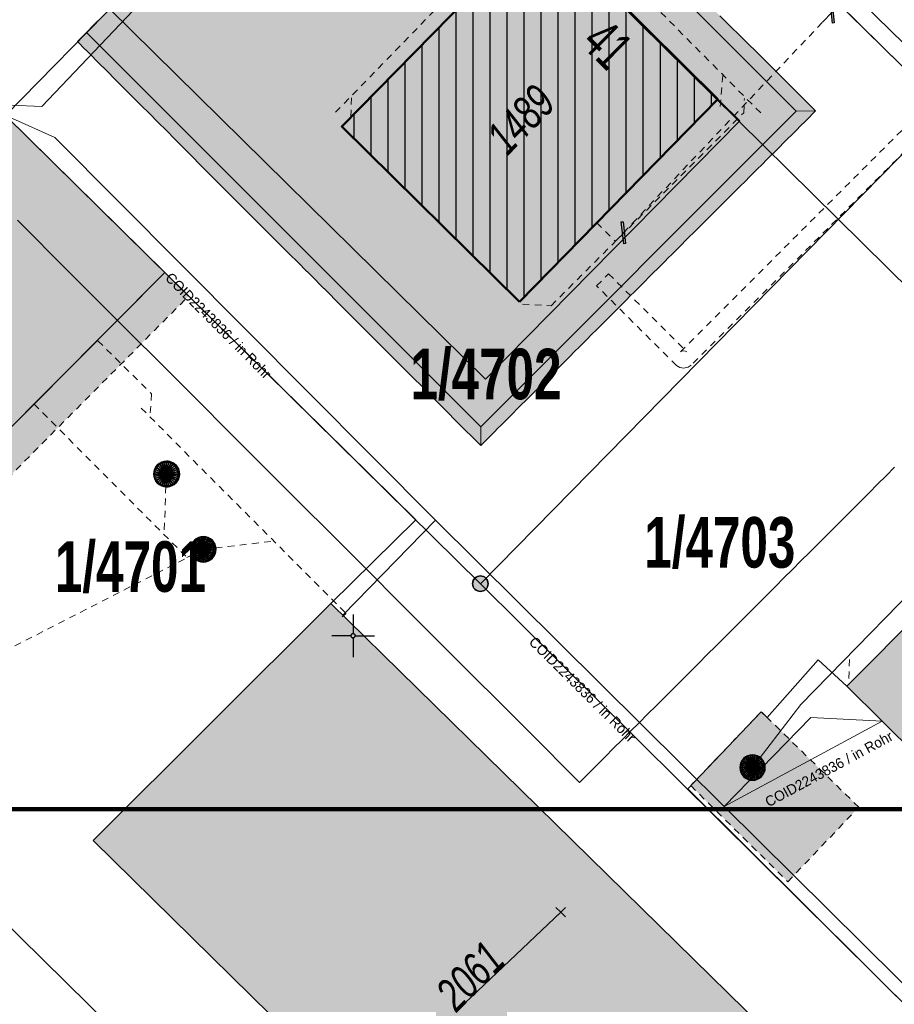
# Model space of a CAD drawing. Header units: metres. Extents: x 2695560 to 2696939, y 1260491 to 1262050.
# Tile 351 of 656: x 2695841 to 2695867, y 1260989 to 1261018. Entities that reach past the tile are written whole.
import ezdxf

# ---------------------------------------------------------------- set-up
doc = ezdxf.new("R2010")
doc.units = ezdxf.units.M
for name, pattern in [('AUSGEZOGEN', [0]), ('STRICHPUNKT2_S5', [0.96, 0.7, -0.26]), ('VERDECKT2_S2', [0.36, 0.2, -0.16])]:
    doc.linetypes.add(name, pattern=pattern)
for name, color, linetype, lineweight in [('XR$1$Abbruch Allgemein', 2, 'STRICHPUNKT2_S5', 50), ('XR$1$Abbruch Konstruktion', 2, 'STRICHPUNKT2_S5', 50), ('XR$2$ABW-Linie-R-genau', 4, 'AUSGEZOGEN', 18), ('XR$2$ABW-Linie-R-ungenau', 4, 'VERDECKT2_S2', 18), ('XR$2$ABW-Punkt', 6, 'AUSGEZOGEN', 18), ('XR$2$ELE-Flaeche-oberirdisch', 1, 'AUSGEZOGEN', 18), ('XR$2$ELE-LinieFlaeche-ungenau', 1, 'VERDECKT2_S2', 18), ('XR$2$KOM-Linie-U-genau', 91, 'AUSGEZOGEN', 18), ('XR$2$KOM-Punkt-U', 91, 'AUSGEZOGEN', 18), ('XR$2$WAS-Linie-genau', 5, 'AUSGEZOGEN', 18), ('XR$2$WAS-Linie-ungenau', 5, 'VERDECKT2_S2', 18), ('XR$2$WEI-Text', 59, 'AUSGEZOGEN', 18), ('XR$4$Fuellflaeche', 7, 'AUSGEZOGEN', 25), ('XR$5$STANDARD_1', 7, 'AUSGEZOGEN', 13)]:
    doc.layers.add(name, color=color, linetype=linetype, lineweight=lineweight)
for name, color, linetype in [('XR$1$AV_Flächen (EO)', 7, 'AUSGEZOGEN'), ('XR$1$AV_Gebäudeflächen (BB)', 7, 'AUSGEZOGEN'), ('XR$1$AV_Gebäudeflächen (EO)', 7, 'AUSGEZOGEN'), ('XR$1$AV_Grenzpunkte', 7, 'AUSGEZOGEN'), ('XR$1$AV_Grundstück-Nr.', 7, 'AUSGEZOGEN'), ('XR$1$AV_Haus-Nr.', 7, 'AUSGEZOGEN'), ('XR$1$AV_Koordinatennetzpunkte', 7, 'AUSGEZOGEN'), ('XR$1$AV_Linien (BB)', 7, 'AUSGEZOGEN'), ('XR$1$AV_Versicherung-Nr.', 7, 'AUSGEZOGEN'), ('XR$1$AW_LK_Schachtdeckel', 24, 'AUSGEZOGEN'), ('XR$1$Liegenschaftsgrenzen', 7, 'AUSGEZOGEN'), ('XR$1$PFAV', 255, 'AUSGEZOGEN'), ('XR$1$PFAW', 255, 'AUSGEZOGEN'), ('XR$1$RP_Abstandslinie', 7, 'AUSGEZOGEN'), ('XR$1$WA_LK_Rohrleitungsteil', 171, 'AUSGEZOGEN'), ('XR$3$_40012', 7, 'Continuous'), ('XR$5$_40012', 7, 'Continuous')]:
    doc.layers.add(name, color=color, linetype=linetype)
doc.styles.add('ARIAL', font='arial.ttf')
doc.styles.add('TXT', font='txt')

# ---------------------------------------------------------------- blocks, each defined once
blk = doc.blocks.new('BAV15')
at = {"layer": 'XR$1$PFAV', "transparency": 33554687}
blk.add_hatch(color=7, dxfattribs=at).paths.add_polyline_path([(0.5, 0), (0.49, 0.101), (0.459, 0.197), (0.41, 0.286), (0.344, 0.362), (0.264, 0.424), (0.174, 0.469), (0.076, 0.494), (-0.025, 0.499), (-0.125, 0.484), (-0.22, 0.449), (-0.306, 0.395), (-0.379, 0.326), (-0.437, 0.243), (-0.477, 0.15), (-0.497, 0.051), (-0.497, -0.051), (-0.477, -0.15), (-0.437, -0.243), (-0.379, -0.326), (-0.306, -0.395), (-0.22, -0.449), (-0.125, -0.484), (-0.025, -0.499), (0.076, -0.494), (0.174, -0.469), (0.264, -0.424), (0.344, -0.362), (0.41, -0.286), (0.459, -0.197), (0.49, -0.101)])
at = {"color": 7, "transparency": 33554687}
for start, end in [(90, 270), (270, 90)]:
    blk.add_arc((0, 0), 0.5, start, end, dxfattribs=at)
at = {"layer": 'XR$1$PFAV', "transparency": 33554687}
blk.add_circle((0, 0), 0.5, dxfattribs=at)
blk = doc.blocks.new('BAV2041')
at = {"color": 7, "transparency": 33554687}
for p, q in [((0, 0.5), (0, 0.05)), ((-0.05, 0), (-0.5, 0)), ((0.05, 0), (0.5, 0)), ((0, -0.05), (0, -0.5))]:
    blk.add_line(p, q, dxfattribs=at)
blk.add_circle((0, 0), 0.05, dxfattribs=at)
for start, end in [(90, 270), (270, 90)]:
    blk.add_arc((0, 0), 0.05, start, end, dxfattribs=at)
blk = doc.blocks.new('BAW2088')
at = {"layer": 'XR$1$PFAW', "transparency": 33554687}
blk.add_hatch(color=253, dxfattribs=at).paths.add_polyline_path([(0.51, 0), (0.5, 0.101), (0.47, 0.197), (0.421, 0.286), (0.355, 0.362), (0.275, 0.424), (0.184, 0.469), (0.086, 0.494), (-0.015, 0.499), (-0.115, 0.484), (-0.21, 0.449), (-0.296, 0.395), (-0.369, 0.326), (-0.427, 0.243), (-0.467, 0.15), (-0.487, 0.051), (-0.487, -0.051), (-0.467, -0.15), (-0.427, -0.243), (-0.369, -0.326), (-0.296, -0.395), (-0.21, -0.449), (-0.115, -0.484), (-0.015, -0.499), (0.086, -0.494), (0.184, -0.469), (0.275, -0.424), (0.355, -0.362), (0.421, -0.286), (0.47, -0.197), (0.5, -0.101)])
at = {"transparency": 33554687}
for start, end in [(91.1948, 268.8052), (268.8052, 91.1948)]:
    blk.add_arc((0.01, 0), 0.5, start, end, dxfattribs=at)
at = {"layer": 'XR$1$PFAW', "transparency": 33554687}
blk.add_circle((0.01, 0), 0.5, dxfattribs=at)
blk = doc.blocks.new('BAW2090')
at = {"layer": 'XR$1$PFAW', "lineweight": 25, "transparency": 33554687}
blk.add_hatch(color=7, dxfattribs=at).paths.add_polyline_path([(0.5, 0), (0.49, 0.101), (0.459, 0.197), (0.41, 0.286), (0.344, 0.362), (0.264, 0.424), (0.174, 0.469), (0.076, 0.494), (-0.025, 0.499), (-0.125, 0.484), (-0.22, 0.449), (-0.306, 0.395), (-0.379, 0.326), (-0.437, 0.243), (-0.477, 0.15), (-0.497, 0.051), (-0.497, -0.051), (-0.477, -0.15), (-0.437, -0.243), (-0.379, -0.326), (-0.306, -0.395), (-0.22, -0.449), (-0.125, -0.484), (-0.025, -0.499), (0.076, -0.494), (0.174, -0.469), (0.264, -0.424), (0.344, -0.362), (0.41, -0.286), (0.459, -0.197), (0.49, -0.101)])
at = {"lineweight": 25, "transparency": 33554687}
for p, q in [((-0.177, 0.468), (-0.177, -0.468)), ((0.179, 0.467), (0.177, -0.468))]:
    blk.add_line(p, q, dxfattribs=at)
for start, end in [(90, 180), (0, 90), (180, 270), (270, 0)]:
    blk.add_arc((0, 0), 0.5, start, end, dxfattribs=at)
blk = doc.blocks.new('BWA2013')
at = {"true_color": 0x000000, "transparency": 33554687}
blk.add_hatch(color=18, dxfattribs=at).paths.add_polyline_path([(-0.291, -0.409), (0.352, 0.357), (0.291, 0.409), (-0.352, -0.357)])
at = {"transparency": 33554687}
blk.add_lwpolyline([(-0.291, -0.409), (-0.352, -0.357), (0.291, 0.409), (0.352, 0.357), (-0.291, -0.409)], close=True, dxfattribs=at)
blk = doc.blocks.new('KOM-UNBEKANNT-U')
at = {"layer": 'XR$2$KOM-Punkt-U', "linetype": 'AUSGEZOGEN', "lineweight": 20, "transparency": 33554687}
for p, q in [((0, 0, 2500), (-141, 141, 2500)), ((-141, -141, 2500), (0, 0, 2500)), ((0, 0, 2500), (141, 141, 2500)), ((141, -141, 2500), (0, 0, 2500))]:
    blk.add_line(p, q, dxfattribs=at)
blk = doc.blocks.new('ABW-OELABSCHEIDER')
at = {"layer": 'XR$2$ABW-Punkt', "linetype": 'AUSGEZOGEN', "lineweight": 25, "transparency": 33554687}
for p, q in [((-100, 283, 2500), (-100, -283, 2500)), ((100, 283, 2500), (100, -283, 2500))]:
    blk.add_line(p, q, dxfattribs=at)
for points in [[(-59, 294, 2500), (0, 0, 2500), (-115, 277, 2500)], [(-59, 294), (0, 0), (-115, 277)], [(-59, 294, 2500), (-59, 294), (-115, 277), (-115, 277, 2500)], [(0, 300, 2500), (0, 0, 2500), (-59, 294, 2500)], [(0, 300), (0, 0), (-59, 294)], [(0, 300, 2500), (0, 300), (-59, 294), (-59, 294, 2500)], [(59, 294, 2500), (0, 0, 2500), (0, 300, 2500)], [(59, 294), (0, 0), (0, 300)], [(59, 294, 2500), (59, 294), (0, 300), (0, 300, 2500)], [(115, 277, 2500), (0, 0, 2500), (59, 294, 2500)], [(115, 277), (0, 0), (59, 294)], [(115, 277, 2500), (115, 277), (59, 294), (59, 294, 2500)], [(-294, 59, 2500), (0, 0, 2500), (-300, 0, 2500)], [(-294, 59), (0, 0), (-300, 0)], [(-294, 59, 2500), (-294, 59), (-300, 0), (-300, 0, 2500)], [(-277, 115, 2500), (0, 0, 2500), (-294, 59, 2500)], [(-277, 115), (0, 0), (-294, 59)], [(-277, 115, 2500), (-277, 115), (-294, 59), (-294, 59, 2500)], [(-249, 167, 2500), (0, 0, 2500), (-277, 115, 2500)], [(-249, 167), (0, 0), (-277, 115)], [(-249, 167, 2500), (-249, 167), (-277, 115), (-277, 115, 2500)], [(-212, 212, 2500), (0, 0, 2500), (-249, 167, 2500)], [(-212, 212), (0, 0), (-249, 167)], [(-212, 212, 2500), (-212, 212), (-249, 167), (-249, 167, 2500)], [(-167, 249, 2500), (0, 0, 2500), (-212, 212, 2500)], [(-167, 249), (0, 0), (-212, 212)], [(-167, 249, 2500), (-167, 249), (-212, 212), (-212, 212, 2500)], [(-115, 277, 2500), (0, 0, 2500), (-167, 249, 2500)], [(-115, 277), (0, 0), (-167, 249)], [(-115, 277, 2500), (-115, 277), (-167, 249), (-167, 249, 2500)], [(167, 249, 2500), (0, 0, 2500), (115, 277, 2500)], [(167, 249), (0, 0), (115, 277)], [(212, 212, 2500), (0, 0, 2500), (167, 249, 2500)], [(212, 212), (0, 0), (167, 249)], [(249, 167, 2500), (0, 0, 2500), (212, 212, 2500)], [(249, 167), (0, 0), (212, 212)], [(277, 115, 2500), (0, 0, 2500), (249, 167, 2500)], [(277, 115), (0, 0), (249, 167)], [(294, 59, 2500), (0, 0, 2500), (277, 115, 2500)], [(294, 59), (0, 0), (277, 115)], [(300, 0, 2500), (0, 0, 2500), (294, 59, 2500)], [(300, 0), (0, 0), (294, 59)], [(167, 249, 2500), (167, 249), (115, 277), (115, 277, 2500)], [(212, 212, 2500), (212, 212), (167, 249), (167, 249, 2500)], [(249, 167, 2500), (249, 167), (212, 212), (212, 212, 2500)], [(277, 115, 2500), (277, 115), (249, 167), (249, 167, 2500)], [(294, 59, 2500), (294, 59), (277, 115), (277, 115, 2500)], [(300, 0, 2500), (300, 0), (294, 59), (294, 59, 2500)], [(-300, 0, 2500), (0, 0, 2500), (-294, -59, 2500)], [(-300, 0), (0, 0), (-294, -59)], [(-300, 0, 2500), (-300, 0), (-294, -59), (-294, -59, 2500)], [(-294, -59, 2500), (0, 0, 2500), (-277, -115, 2500)], [(-294, -59), (0, 0), (-277, -115)], [(-294, -59, 2500), (-294, -59), (-277, -115), (-277, -115, 2500)], [(-277, -115, 2500), (0, 0, 2500), (-249, -167, 2500)], [(-277, -115), (0, 0), (-249, -167)], [(-277, -115, 2500), (-277, -115), (-249, -167), (-249, -167, 2500)], [(-249, -167, 2500), (0, 0, 2500), (-212, -212, 2500)], [(-249, -167), (0, 0), (-212, -212)], [(-249, -167, 2500), (-249, -167), (-212, -212), (-212, -212, 2500)], [(-212, -212, 2500), (0, 0, 2500), (-167, -249, 2500)], [(-212, -212), (0, 0), (-167, -249)], [(-212, -212, 2500), (-212, -212), (-167, -249), (-167, -249, 2500)], [(-167, -249, 2500), (0, 0, 2500), (-115, -277, 2500)], [(-167, -249), (0, 0), (-115, -277)], [(-167, -249, 2500), (-167, -249), (-115, -277), (-115, -277, 2500)], [(-115, -277, 2500), (0, 0, 2500), (-59, -294, 2500)], [(-115, -277), (0, 0), (-59, -294)], [(-115, -277, 2500), (-115, -277), (-59, -294), (-59, -294, 2500)], [(-59, -294, 2500), (0, 0, 2500), (0, -300, 2500)], [(-59, -294), (0, 0), (0, -300)], [(0, -300, 2500), (0, 0, 2500), (59, -294, 2500)], [(59, -294, 2500), (0, 0, 2500), (115, -277, 2500)], [(115, -277, 2500), (0, 0, 2500), (167, -249, 2500)], [(167, -249, 2500), (0, 0, 2500), (212, -212, 2500)], [(212, -212, 2500), (0, 0, 2500), (249, -167, 2500)], [(249, -167, 2500), (0, 0, 2500), (277, -115, 2500)], [(277, -115, 2500), (0, 0, 2500), (294, -59, 2500)], [(294, -59, 2500), (0, 0, 2500), (300, 0, 2500)], [(0, -300), (0, 0), (59, -294)], [(59, -294), (0, 0), (115, -277)], [(115, -277), (0, 0), (167, -249)], [(167, -249), (0, 0), (212, -212)], [(212, -212), (0, 0), (249, -167)], [(249, -167), (0, 0), (277, -115)], [(277, -115), (0, 0), (294, -59)], [(294, -59), (0, 0), (300, 0)], [(59, -294, 2500), (59, -294), (115, -277), (115, -277, 2500)], [(115, -277, 2500), (115, -277), (167, -249), (167, -249, 2500)], [(167, -249, 2500), (167, -249), (212, -212), (212, -212, 2500)], [(212, -212, 2500), (212, -212), (249, -167), (249, -167, 2500)], [(249, -167, 2500), (249, -167), (277, -115), (277, -115, 2500)], [(277, -115, 2500), (277, -115), (294, -59), (294, -59, 2500)], [(294, -59, 2500), (294, -59), (300, 0), (300, 0, 2500)], [(-59, -294, 2500), (-59, -294), (0, -300), (0, -300, 2500)], [(0, -300, 2500), (0, -300), (59, -294), (59, -294, 2500)]]:
    blk.add_3dface(points, dxfattribs=at)
blk = doc.blocks.new('ABW-SCHLAMMSAMMLER_RUND')
at = {"layer": 'XR$2$ABW-Punkt', "linetype": 'AUSGEZOGEN', "lineweight": 13, "transparency": 33554687}
for p, q in [((-70, 75, 2500), (70, 75, 2500)), ((-70, -75, 2500), (70, -75, 2500))]:
    blk.add_line(p, q, dxfattribs=at)
blk.add_polyline3d([(90, 0, 2500), (0, 0, 2500), (-90, 0, 2500)], dxfattribs=at)
at = {"layer": 'XR$2$ABW-Punkt', "linetype": 'AUSGEZOGEN', "lineweight": 25, "transparency": 33554687}
for points in [[(-147, 29, 2500), (0, 0, 2500), (-150, 0, 2500)], [(-147, 29), (0, 0), (-150, 0)], [(-147, 29, 2500), (-147, 29), (-150, 0), (-150, 0, 2500)], [(-150, 0, 2500), (0, 0, 2500), (-147, -29, 2500)], [(-150, 0), (0, 0), (-147, -29)], [(-139, 57, 2500), (0, 0, 2500), (-147, 29, 2500)], [(-139, 57), (0, 0), (-147, 29)], [(-139, 57, 2500), (-139, 57), (-147, 29), (-147, 29, 2500)], [(-147, -29, 2500), (0, 0, 2500), (-139, -57, 2500)], [(-147, -29), (0, 0), (-139, -57)], [(-125, 83, 2500), (0, 0, 2500), (-139, 57, 2500)], [(-125, 83), (0, 0), (-139, 57)], [(-125, 83, 2500), (-125, 83), (-139, 57), (-139, 57, 2500)], [(-139, -57, 2500), (0, 0, 2500), (-125, -83, 2500)], [(-139, -57), (0, 0), (-125, -83)], [(-106, 106, 2500), (0, 0, 2500), (-125, 83, 2500)], [(-106, 106), (0, 0), (-125, 83)], [(-106, 106, 2500), (-106, 106), (-125, 83), (-125, 83, 2500)], [(-125, -83, 2500), (0, 0, 2500), (-106, -106, 2500)], [(-125, -83), (0, 0), (-106, -106)], [(-83, 125, 2500), (0, 0, 2500), (-106, 106, 2500)], [(-83, 125), (0, 0), (-106, 106)], [(-83, 125, 2500), (-83, 125), (-106, 106), (-106, 106, 2500)], [(-106, -106, 2500), (0, 0, 2500), (-83, -125, 2500)], [(-106, -106), (0, 0), (-83, -125)], [(-57, 139, 2500), (0, 0, 2500), (-83, 125, 2500)], [(-57, 139), (0, 0), (-83, 125)], [(-57, 139, 2500), (-57, 139), (-83, 125), (-83, 125, 2500)], [(-83, -125, 2500), (0, 0, 2500), (-57, -139, 2500)], [(-83, -125), (0, 0), (-57, -139)], [(-29, 147, 2500), (0, 0, 2500), (-57, 139, 2500)], [(-29, 147), (0, 0), (-57, 139)], [(-29, 147, 2500), (-29, 147), (-57, 139), (-57, 139, 2500)], [(-57, -139, 2500), (0, 0, 2500), (-29, -147, 2500)], [(-57, -139), (0, 0), (-29, -147)], [(0, 150, 2500), (0, 0, 2500), (-29, 147, 2500)], [(0, 150), (0, 0), (-29, 147)], [(0, 150, 2500), (0, 150), (-29, 147), (-29, 147, 2500)], [(-29, -147, 2500), (0, 0, 2500), (0, -150, 2500)], [(-29, -147), (0, 0), (0, -150)], [(29, 147, 2500), (0, 0, 2500), (0, 150, 2500)], [(29, 147), (0, 0), (0, 150)], [(29, 147, 2500), (29, 147), (0, 150), (0, 150, 2500)], [(57, 139, 2500), (0, 0, 2500), (29, 147, 2500)], [(57, 139), (0, 0), (29, 147)], [(83, 125, 2500), (0, 0, 2500), (57, 139, 2500)], [(83, 125), (0, 0), (57, 139)], [(106, 106, 2500), (0, 0, 2500), (83, 125, 2500)], [(106, 106), (0, 0), (83, 125)], [(125, 83, 2500), (0, 0, 2500), (106, 106, 2500)], [(125, 83), (0, 0), (106, 106)], [(139, 57, 2500), (0, 0, 2500), (125, 83, 2500)], [(139, 57), (0, 0), (125, 83)], [(147, 29, 2500), (0, 0, 2500), (139, 57, 2500)], [(147, 29), (0, 0), (139, 57)], [(150, 0, 2500), (0, 0, 2500), (147, 29, 2500)], [(150, 0), (0, 0), (147, 29)], [(0, -150, 2500), (0, 0, 2500), (29, -147, 2500)], [(29, -147, 2500), (0, 0, 2500), (57, -139, 2500)], [(57, -139, 2500), (0, 0, 2500), (83, -125, 2500)], [(83, -125, 2500), (0, 0, 2500), (106, -106, 2500)], [(106, -106, 2500), (0, 0, 2500), (125, -83, 2500)], [(125, -83, 2500), (0, 0, 2500), (139, -57, 2500)], [(139, -57, 2500), (0, 0, 2500), (147, -29, 2500)], [(147, -29, 2500), (0, 0, 2500), (150, 0, 2500)], [(0, -150), (0, 0), (29, -147)], [(29, -147), (0, 0), (57, -139)], [(57, -139), (0, 0), (83, -125)], [(83, -125), (0, 0), (106, -106)], [(106, -106), (0, 0), (125, -83)], [(125, -83), (0, 0), (139, -57)], [(139, -57), (0, 0), (147, -29)], [(147, -29), (0, 0), (150, 0)], [(57, 139, 2500), (57, 139), (29, 147), (29, 147, 2500)], [(83, 125, 2500), (83, 125), (57, 139), (57, 139, 2500)], [(106, 106, 2500), (106, 106), (83, 125), (83, 125, 2500)], [(125, 83, 2500), (125, 83), (106, 106), (106, 106, 2500)], [(139, 57, 2500), (139, 57), (125, 83), (125, 83, 2500)], [(147, 29, 2500), (147, 29), (139, 57), (139, 57, 2500)], [(150, 0, 2500), (150, 0), (147, 29), (147, 29, 2500)], [(-150, 0, 2500), (-150, 0), (-147, -29), (-147, -29, 2500)], [(-147, -29, 2500), (-147, -29), (-139, -57), (-139, -57, 2500)], [(-139, -57, 2500), (-139, -57), (-125, -83), (-125, -83, 2500)], [(-125, -83, 2500), (-125, -83), (-106, -106), (-106, -106, 2500)], [(-106, -106, 2500), (-106, -106), (-83, -125), (-83, -125, 2500)], [(-83, -125, 2500), (-83, -125), (-57, -139), (-57, -139, 2500)], [(-57, -139, 2500), (-57, -139), (-29, -147), (-29, -147, 2500)], [(-29, -147, 2500), (-29, -147), (0, -150), (0, -150, 2500)], [(0, -150, 2500), (0, -150), (29, -147), (29, -147, 2500)], [(29, -147, 2500), (29, -147), (57, -139), (57, -139, 2500)], [(57, -139, 2500), (57, -139), (83, -125), (83, -125, 2500)], [(83, -125, 2500), (83, -125), (106, -106), (106, -106, 2500)], [(106, -106, 2500), (106, -106), (125, -83), (125, -83, 2500)], [(125, -83, 2500), (125, -83), (139, -57), (139, -57, 2500)], [(139, -57, 2500), (139, -57), (147, -29), (147, -29, 2500)], [(147, -29, 2500), (147, -29), (150, 0), (150, 0, 2500)]]:
    blk.add_3dface(points, dxfattribs=at)
blk = doc.blocks.new('ABW-DECKEL')
at = {"layer": 'XR$2$ABW-Punkt', "linetype": 'AUSGEZOGEN', "lineweight": 25, "transparency": 33554687}
for points in [[(-194, 291, 2500), (0, 0, 2500), (-247, 247, 2500)], [(-194, 291), (0, 0), (-247, 247)], [(-194, 291, 2500), (-194, 291), (-247, 247), (-247, 247, 2500)], [(-134, 323, 2500), (0, 0, 2500), (-194, 291, 2500)], [(-134, 323), (0, 0), (-194, 291)], [(-134, 323, 2500), (-134, 323), (-194, 291), (-194, 291, 2500)], [(-68, 343, 2500), (0, 0, 2500), (-134, 323, 2500)], [(-68, 343), (0, 0), (-134, 323)], [(-68, 343, 2500), (-68, 343), (-134, 323), (-134, 323, 2500)], [(0, 350, 2500), (0, 0, 2500), (-68, 343, 2500)], [(0, 350), (0, 0), (-68, 343)], [(0, 350, 2500), (0, 350), (-68, 343), (-68, 343, 2500)], [(68, 343, 2500), (0, 0, 2500), (0, 350, 2500)], [(68, 343), (0, 0), (0, 350)], [(68, 343, 2500), (68, 343), (0, 350), (0, 350, 2500)], [(134, 323, 2500), (0, 0, 2500), (68, 343, 2500)], [(134, 323), (0, 0), (68, 343)], [(194, 291, 2500), (0, 0, 2500), (134, 323, 2500)], [(194, 291), (0, 0), (134, 323)], [(247, 247, 2500), (0, 0, 2500), (194, 291, 2500)], [(247, 247), (0, 0), (194, 291)], [(134, 323, 2500), (134, 323), (68, 343), (68, 343, 2500)], [(194, 291, 2500), (194, 291), (134, 323), (134, 323, 2500)], [(247, 247, 2500), (247, 247), (194, 291), (194, 291, 2500)], [(-343, 68, 2500), (0, 0, 2500), (-350, 0, 2500)], [(-343, 68), (0, 0), (-350, 0)], [(-343, 68, 2500), (-343, 68), (-350, 0), (-350, 0, 2500)], [(-350, 0, 2500), (0, 0, 2500), (-343, -68, 2500)], [(-350, 0), (0, 0), (-343, -68)], [(-323, 134, 2500), (0, 0, 2500), (-343, 68, 2500)], [(-323, 134), (0, 0), (-343, 68)], [(-323, 134, 2500), (-323, 134), (-343, 68), (-343, 68, 2500)], [(-343, -68, 2500), (0, 0, 2500), (-323, -134, 2500)], [(-343, -68), (0, 0), (-323, -134)], [(-291, 194, 2500), (0, 0, 2500), (-323, 134, 2500)], [(-291, 194), (0, 0), (-323, 134)], [(-291, 194, 2500), (-291, 194), (-323, 134), (-323, 134, 2500)], [(-323, -134, 2500), (0, 0, 2500), (-291, -194, 2500)], [(-323, -134), (0, 0), (-291, -194)], [(-247, 247, 2500), (0, 0, 2500), (-291, 194, 2500)], [(-247, 247), (0, 0), (-291, 194)], [(-247, 247, 2500), (-247, 247), (-291, 194), (-291, 194, 2500)], [(-291, -194, 2500), (0, 0, 2500), (-247, -247, 2500)], [(-291, -194), (0, 0), (-247, -247)], [(-247, -247, 2500), (0, 0, 2500), (-194, -291, 2500)], [(-247, -247), (0, 0), (-194, -291)], [(-194, -291, 2500), (0, 0, 2500), (-134, -323, 2500)], [(-194, -291), (0, 0), (-134, -323)], [(-134, -323, 2500), (0, 0, 2500), (-68, -343, 2500)], [(-134, -323), (0, 0), (-68, -343)], [(-68, -343, 2500), (0, 0, 2500), (0, -350, 2500)], [(-68, -343), (0, 0), (0, -350)], [(291, 194, 2500), (0, 0, 2500), (247, 247, 2500)], [(291, 194), (0, 0), (247, 247)], [(323, 134, 2500), (0, 0, 2500), (291, 194, 2500)], [(323, 134), (0, 0), (291, 194)], [(343, 68, 2500), (0, 0, 2500), (323, 134, 2500)], [(343, 68), (0, 0), (323, 134)], [(350, 0, 2500), (0, 0, 2500), (343, 68, 2500)], [(350, 0), (0, 0), (343, 68)], [(0, -350, 2500), (0, 0, 2500), (68, -343, 2500)], [(68, -343, 2500), (0, 0, 2500), (134, -323, 2500)], [(134, -323, 2500), (0, 0, 2500), (194, -291, 2500)], [(194, -291, 2500), (0, 0, 2500), (247, -247, 2500)], [(247, -247, 2500), (0, 0, 2500), (291, -194, 2500)], [(291, -194, 2500), (0, 0, 2500), (323, -134, 2500)], [(323, -134, 2500), (0, 0, 2500), (343, -68, 2500)], [(343, -68, 2500), (0, 0, 2500), (350, 0, 2500)], [(0, -350), (0, 0), (68, -343)], [(68, -343), (0, 0), (134, -323)], [(134, -323), (0, 0), (194, -291)], [(194, -291), (0, 0), (247, -247)], [(247, -247), (0, 0), (291, -194)], [(291, -194), (0, 0), (323, -134)], [(323, -134), (0, 0), (343, -68)], [(343, -68), (0, 0), (350, 0)], [(291, 194, 2500), (291, 194), (247, 247), (247, 247, 2500)], [(323, 134, 2500), (323, 134), (291, 194), (291, 194, 2500)], [(343, 68, 2500), (343, 68), (323, 134), (323, 134, 2500)], [(350, 0, 2500), (350, 0), (343, 68), (343, 68, 2500)], [(-350, 0, 2500), (-350, 0), (-343, -68), (-343, -68, 2500)], [(-343, -68, 2500), (-343, -68), (-323, -134), (-323, -134, 2500)], [(-323, -134, 2500), (-323, -134), (-291, -194), (-291, -194, 2500)], [(-291, -194, 2500), (-291, -194), (-247, -247), (-247, -247, 2500)], [(-247, -247, 2500), (-247, -247), (-194, -291), (-194, -291, 2500)], [(194, -291, 2500), (194, -291), (247, -247), (247, -247, 2500)], [(247, -247, 2500), (247, -247), (291, -194), (291, -194, 2500)], [(291, -194, 2500), (291, -194), (323, -134), (323, -134, 2500)], [(323, -134, 2500), (323, -134), (343, -68), (343, -68, 2500)], [(343, -68, 2500), (343, -68), (350, 0), (350, 0, 2500)], [(-194, -291, 2500), (-194, -291), (-134, -323), (-134, -323, 2500)], [(-134, -323, 2500), (-134, -323), (-68, -343), (-68, -343, 2500)], [(-68, -343, 2500), (-68, -343), (0, -350), (0, -350, 2500)], [(0, -350, 2500), (0, -350), (68, -343), (68, -343, 2500)], [(68, -343, 2500), (68, -343), (134, -323), (134, -323, 2500)], [(134, -323, 2500), (134, -323), (194, -291), (194, -291, 2500)]]:
    blk.add_3dface(points, dxfattribs=at)

msp = doc.modelspace()

# ---------------------------------------------------------------- hatches: boundary and pattern name
at = {"layer": 'XR$1$Abbruch Konstruktion', "lineweight": 25, "transparency": 33554687}
h = msp.add_hatch(dxfattribs=at)
h.set_pattern_fill('SCHRAFFUR_634', color=256, scale=0.2, angle=45, style=0, pattern_type=2)
h.set_pattern_definition([(90, (2695855, 1261000), (-1, 6e-17), []), (90, (2695854.5, 1261000), (-1, 6e-17), [])])
h.paths.add_polyline_path([(2695850.636, 1261014.777), (2695855.861, 1261009.618), (2695861.689, 1261015.574), (2695856.492, 1261020.735)], flags=0)
at = {"layer": 'XR$1$AV_Gebäudeflächen (BB)', "true_color": 0xd2d2d2, "transparency": 33554687}
for points in [[(2695828.84, 1261003.07), (2695833.509, 1260998.486), (2695845.431, 1261010.488), (2695840.752, 1261015.101), (2695840.02, 1261014.39), (2695837.511, 1261011.85), (2695831.92, 1261006.188), (2695829.22, 1261003.454)], [(2695865.485, 1260998.327), (2695871.613, 1260992.249), (2695878.385, 1260999.077), (2695872.266, 1261005.14)], [(2695865.378, 1260985.993), (2695850.316, 1261000.762), (2695843.327, 1260993.793), (2695858.4, 1260978.98)]]:
    msp.add_hatch(color=254, dxfattribs=at).paths.add_polyline_path(points)
at = {"layer": 'XR$1$AV_Gebäudeflächen (EO)', "true_color": 0xebebeb, "transparency": 33554687}
for points in [[(2695834.211, 1260997.788), (2695846.133, 1261009.79), (2695845.431, 1261010.488), (2695833.509, 1260998.486), (2695833.844, 1260998.157)], [(2695863.749, 1260992.582), (2695865.835, 1260994.774), (2695863.139, 1260997.41), (2695862.967, 1260997.578), (2695860.893, 1260995.406)]]:
    msp.add_hatch(color=7, dxfattribs=at).paths.add_polyline_path(points)
at = {"layer": 'XR$4$Fuellflaeche', "linetype": 'AUSGEZOGEN', "lineweight": 13, "transparency": 33554687}
msp.add_hatch(color=252, dxfattribs=at).paths.add_polyline_path([(2695842.866, 1261017.269), (2695854.723, 1261005.401), (2695864.565, 1261015.229), (2695852.659, 1261027.069)])

# ---------------------------------------------------------------- linework, layer by layer
at = {"layer": 'XR$1$Abbruch Allgemein', "linetype": 'AUSGEZOGEN', "transparency": 33554687}
msp.add_lwpolyline([(2695855.861, 1261009.618), (2695850.636, 1261014.777), (2695856.492, 1261020.735), (2695861.689, 1261015.574), (2695855.861, 1261009.618)], close=True, dxfattribs=at)
at = {"layer": 'XR$1$AV_Flächen (EO)', "color": 7, "linetype": 'AUSGEZOGEN', "transparency": 33554687}
msp.add_lwpolyline([(2695845.431, 1261010.488), (2695833.509, 1260998.486), (2695833.844, 1260998.157)], dxfattribs=at)
at = {"layer": 'XR$1$AV_Flächen (EO)', "color": 7, "linetype": 'VERDECKT2_S2', "transparency": 33554687}
msp.add_lwpolyline([(2695834.211, 1260997.788), (2695846.133, 1261009.79), (2695845.431, 1261010.488)], dxfattribs=at)
msp.add_lwpolyline([(2695863.749, 1260992.582), (2695865.835, 1260994.774), (2695863.139, 1260997.41), (2695862.967, 1260997.578), (2695860.893, 1260995.406), (2695863.749, 1260992.582)], close=True, dxfattribs=at)
at = {"layer": 'XR$1$AV_Linien (BB)', "color": 7, "linetype": 'AUSGEZOGEN', "transparency": 33554687}
for p, q in [((2695845.431, 1261010.488), (2695833.509, 1260998.486)), ((2695850.316, 1261000.762), (2695865.378, 1260985.993)), ((2695871.613, 1260992.249), (2695865.485, 1260998.327))]:
    msp.add_line(p, q, dxfattribs=at)
for points in [[(2695839.57, 1261043.66), (2695854.42, 1261029.04), (2695868.4, 1261015.27), (2695881.49, 1261002.29)], [(2695840.02, 1261014.39), (2695840.752, 1261015.101), (2695845.431, 1261010.488)], [(2695845.431, 1261010.488), (2695852.809, 1261003.214), (2695850.316, 1261000.762)], [(2695865.485, 1260998.327), (2695872.266, 1261005.14), (2695878.385, 1260999.077), (2695871.613, 1260992.249)], [(2695865.378, 1260985.993), (2695858.4, 1260978.98), (2695843.327, 1260993.793), (2695850.316, 1261000.762)], [(2695865.378, 1260985.993), (2695867.768, 1260988.395), (2695860.807, 1260995.316), (2695862.967, 1260997.578), (2695863.139, 1260997.41), (2695864.644, 1260999.105), (2695865.485, 1260998.327)]]:
    msp.add_lwpolyline(points, dxfattribs=at)
at = {"layer": 'XR$1$Liegenschaftsgrenzen', "color": 7, "linetype": 'AUSGEZOGEN', "transparency": 33554687}
for p, q in [((2695840.752, 1261015.101), (2695854.42, 1261029.04)), ((2695854.42, 1261029.04), (2695868.4, 1261015.27)), ((2695868.4, 1261015.27), (2695854.71, 1261001.34)), ((2695854.71, 1261001.34), (2695840.752, 1261015.101)), ((2695828.84, 1261003.07), (2695859.05, 1260973.41)), ((2695854.71, 1261001.34), (2695870.9, 1260985.29))]:
    msp.add_line(p, q, dxfattribs=at)
at = {"layer": 'XR$1$RP_Abstandslinie', "color": 7, "linetype": 'AUSGEZOGEN', "transparency": 33554687}
msp.add_lwpolyline([(2695878.33, 1260999.13), (2695841.15, 1261035.8), (2695804.21, 1261072.25)], dxfattribs=at)
at = {"layer": 'XR$2$ABW-Linie-R-genau', "linetype": 'AUSGEZOGEN', "transparency": 33554687}
msp.add_lwpolyline([(2695862.708, 1260995.937), (2695863.225, 1260996.612), (2695864.126, 1260997.787), (2695868.671, 1261002.433), (2695869.228, 1261002.433)], dxfattribs=at)
at = {"layer": 'XR$2$ABW-Linie-R-ungenau', "linetype": 'VERDECKT2_S2', "transparency": 33554687}
for p, q in [((2695862.95, 1261015.173), (2695855.939, 1261022.227)), ((2695850.453, 1261015.191), (2695854.07, 1261018.911)), ((2695861.76, 1261015.359), (2695861.838, 1261016.275)), ((2695850.903, 1261015.06), (2695850.923, 1261015.674)), ((2695845.479, 1261004.562), (2695845.416, 1261002.788)), ((2695846.566, 1261002.35), (2695848.638, 1261002.589)), ((2695839.746, 1260998.856), (2695846.574, 1261002.35)), ((2695865.542, 1260998.557), (2695865.564, 1260999.221))]:
    msp.add_line(p, q, dxfattribs=at)
for points in [[(2695855.95, 1261009.557), (2695856.792, 1261009.505), (2695862.454, 1261015.179), (2695862.471, 1261015.6)], [(2695843.466, 1261008.477), (2695845.046, 1261006.919), (2695845.002, 1261006.259)], [(2695841.588, 1261006.621), (2695846.084, 1261002.108), (2695846.562, 1261002.337)], [(2695844.742, 1261006.497), (2695850.762, 1261000.466), (2695850.648, 1261000.366)]]:
    msp.add_lwpolyline(points, dxfattribs=at)
at = {"layer": 'XR$2$ELE-Flaeche-oberirdisch', "transparency": 33554687}
msp.add_lwpolyline([(2695887.906, 1260997.746), (2695883.486, 1261001.886), (2695879.601, 1261005.819), (2695872.998, 1261012.47), (2695868.489, 1261016.888), (2695856.87, 1261028.237), (2695850.671, 1261034.556), (2695850.149, 1261034.041), (2695856.376, 1261027.74), (2695867.999, 1261016.388), (2695872.505, 1261011.973), (2695879.104, 1261005.326), (2695882.998, 1261001.384), (2695887.428, 1260997.235), (2695887.906, 1260997.746)], close=True, dxfattribs=at)
at = {"layer": 'XR$2$ELE-LinieFlaeche-ungenau', "linetype": 'VERDECKT2_S2', "transparency": 33554687}
msp.add_lwpolyline([(2695858.481, 1261010.444), (2695860.78, 1261008.153), (2695860.739, 1261008.175), (2695860.685, 1261008.184), (2695860.627, 1261008.173), (2695860.591, 1261008.15), (2695867.877, 1261015.44), (2695868.231, 1261015.086), (2695860.905, 1261007.756), (2695860.815, 1261007.699), (2695860.695, 1261007.676), (2695860.577, 1261007.695), (2695860.48, 1261007.747), (2695858.129, 1261010.09), (2695858.481, 1261010.444)], close=True, dxfattribs=at)
at = {"layer": 'XR$2$KOM-Linie-U-genau', "linetype": 'AUSGEZOGEN', "transparency": 33554687}
for p, q in [((2695853.392, 1261003.207), (2695850.667, 1261000.416)), ((2695861.877, 1260994.796), (2695853.392, 1261003.207)), ((2695861.877, 1260994.796), (2695866.52, 1260997.297)), ((2695854.069, 1260988.842), (2695857.074, 1260991.688))]:
    msp.add_line(p, q, dxfattribs=at)
for points in [[(2695857.932, 1261026.485), (2695855.06, 1261029.282), (2695841.824, 1261015.362), (2695839.983, 1261015.442)], [(2695839.983, 1261015.442), (2695842.204, 1261014.449), (2695853.392, 1261003.207)], [(2695866.52, 1260997.297), (2695864.423, 1260997.41), (2695861.877, 1260994.796)], [(2695861.877, 1260994.796), (2695867.989, 1260988.738), (2695871.61, 1260985.955), (2695875.714, 1260981.553), (2695889.39, 1260967.88)]]:
    msp.add_lwpolyline(points, dxfattribs=at)
at = {"layer": 'XR$2$WAS-Linie-genau', "linetype": 'AUSGEZOGEN', "transparency": 33554687}
msp.add_line((2695865.051, 1261018.136), (2695864.768, 1261017.839), dxfattribs=at)
at = {"layer": 'XR$2$WAS-Linie-ungenau', "linetype": 'VERDECKT2_S2', "transparency": 33554687}
for p, q in [((2695859.178, 1261011.929), (2695864.768, 1261017.839)), ((2695858.915, 1261011.65), (2695859.178, 1261011.929))]:
    msp.add_line(p, q, dxfattribs=at)
msp.add_lwpolyline([(2695858.134, 1261011.942), (2695858.678, 1261011.399), (2695858.915, 1261011.65)], dxfattribs=at)
at = {"layer": 'XR$3$_40012', "color": 7, "linetype": 'AUSGEZOGEN', "lineweight": 25, "transparency": 33554687}
msp.add_lwpolyline([(2695854.862, 1261007.352), (2695843.816, 1261018.225), (2695851.286, 1261025.816), (2695862.333, 1261014.943), (2695854.862, 1261007.352)], close=True, dxfattribs=at)
at = {"layer": 'XR$5$_40012', "color": 7, "linetype": 'AUSGEZOGEN', "lineweight": 13, "transparency": 33554687}
for p, q in [((2695852.404, 1261026.813), (2695863.997, 1261015.228)), ((2695843.606, 1261018.009), (2695843.363, 1261017.766)), ((2695862.132, 1261017.647), (2695861.754, 1261018.023)), ((2695843.363, 1261017.766), (2695843.12, 1261017.523)), ((2695862.257, 1261017.523), (2695862.132, 1261017.647)), ((2695843.105, 1261017.508), (2695842.866, 1261017.269)), ((2695843.112, 1261017.515), (2695843.105, 1261017.508)), ((2695843.12, 1261017.523), (2695843.112, 1261017.515)), ((2695854.723, 1261005.948), (2695843.13, 1261017.533)), ((2695862.632, 1261017.154), (2695862.257, 1261017.523)), ((2695842.866, 1261017.269), (2695843.105, 1261017.028)), ((2695843.105, 1261017.028), (2695843.111, 1261017.022)), ((2695843.111, 1261017.022), (2695843.606, 1261016.527)), ((2695862.767, 1261017.022), (2695862.632, 1261017.154)), ((2695863.133, 1261016.661), (2695862.767, 1261017.022)), ((2695843.606, 1261016.527), (2695843.611, 1261016.522)), ((2695843.611, 1261016.522), (2695844.106, 1261016.026)), ((2695863.273, 1261016.522), (2695863.133, 1261016.661)), ((2695863.634, 1261016.163), (2695863.273, 1261016.522)), ((2695863.776, 1261016.021), (2695863.634, 1261016.163)), ((2695844.106, 1261016.026), (2695844.111, 1261016.021)), ((2695844.111, 1261016.021), (2695844.607, 1261015.525)), ((2695864.135, 1261015.662), (2695863.776, 1261016.021)), ((2695864.276, 1261015.521), (2695864.135, 1261015.662)), ((2695844.607, 1261015.525), (2695844.612, 1261015.521)), ((2695844.612, 1261015.521), (2695845.108, 1261015.026)), ((2695864.565, 1261015.229), (2695864.276, 1261015.521)), ((2695845.108, 1261015.026), (2695845.114, 1261015.02)), ((2695845.114, 1261015.02), (2695845.609, 1261014.524)), ((2695863.997, 1261015.228), (2695854.723, 1261005.948)), ((2695864.565, 1261015.229), (2695863.997, 1261015.228)), ((2695864.245, 1261014.91), (2695864.356, 1261015.02)), ((2695864.356, 1261015.02), (2695864.496, 1261015.16)), ((2695864.496, 1261015.16), (2695864.565, 1261015.229)), ((2695863.994, 1261014.66), (2695864.135, 1261014.799)), ((2695864.135, 1261014.799), (2695864.245, 1261014.91)), ((2695845.609, 1261014.524), (2695845.613, 1261014.52)), ((2695845.613, 1261014.52), (2695845.961, 1261014.167)), ((2695863.634, 1261014.301), (2695863.743, 1261014.411)), ((2695863.743, 1261014.411), (2695863.853, 1261014.52)), ((2695863.853, 1261014.52), (2695863.994, 1261014.66)), ((2695845.961, 1261014.167), (2695846.108, 1261014.019)), ((2695863.353, 1261014.019), (2695863.493, 1261014.16)), ((2695863.493, 1261014.16), (2695863.634, 1261014.301)), ((2695846.108, 1261014.019), (2695846.109, 1261014.017)), ((2695846.109, 1261014.017), (2695846.604, 1261013.519)), ((2695863.133, 1261013.8), (2695863.243, 1261013.909)), ((2695863.243, 1261013.909), (2695863.353, 1261014.019)), ((2695862.85, 1261013.519), (2695862.992, 1261013.66)), ((2695862.992, 1261013.66), (2695863.133, 1261013.8)), ((2695846.604, 1261013.519), (2695846.61, 1261013.513)), ((2695846.61, 1261013.513), (2695847.105, 1261013.018)), ((2695862.49, 1261013.161), (2695862.632, 1261013.303)), ((2695862.632, 1261013.303), (2695862.741, 1261013.411)), ((2695862.741, 1261013.411), (2695862.85, 1261013.519)), ((2695847.105, 1261013.018), (2695847.111, 1261013.013)), ((2695847.111, 1261013.013), (2695847.605, 1261012.518)), ((2695862.239, 1261012.911), (2695862.347, 1261013.018)), ((2695862.347, 1261013.018), (2695862.49, 1261013.161)), ((2695861.845, 1261012.518), (2695861.988, 1261012.661)), ((2695861.988, 1261012.661), (2695862.132, 1261012.804)), ((2695862.132, 1261012.804), (2695862.239, 1261012.911)), ((2695847.605, 1261012.518), (2695847.611, 1261012.511)), ((2695847.611, 1261012.511), (2695848.102, 1261012.017)), ((2695861.631, 1261012.304), (2695861.738, 1261012.411)), ((2695861.738, 1261012.411), (2695861.845, 1261012.518)), ((2695861.343, 1261012.017), (2695861.487, 1261012.161)), ((2695861.487, 1261012.161), (2695861.631, 1261012.304)), ((2695841.603, 1261011.517), (2695841.102, 1261012.017)), ((2695848.102, 1261012.017), (2695848.112, 1261012.007)), ((2695848.112, 1261012.007), (2695848.605, 1261011.517)), ((2695860.986, 1261011.661), (2695861.13, 1261011.806)), ((2695861.13, 1261011.806), (2695861.343, 1261012.017)), ((2695842.104, 1261011.016), (2695841.603, 1261011.517)), ((2695848.605, 1261011.517), (2695848.613, 1261011.509)), ((2695848.613, 1261011.509), (2695849.112, 1261011.016)), ((2695860.735, 1261011.411), (2695860.841, 1261011.517)), ((2695860.841, 1261011.517), (2695860.986, 1261011.661)), ((2695860.485, 1261011.161), (2695860.63, 1261011.305)), ((2695860.63, 1261011.305), (2695860.735, 1261011.411)), ((2695842.604, 1261010.516), (2695842.104, 1261011.016)), ((2695849.112, 1261011.016), (2695849.113, 1261011.015)), ((2695849.113, 1261011.015), (2695849.338, 1261010.792)), ((2695860.234, 1261010.911), (2695860.34, 1261011.016)), ((2695860.34, 1261011.016), (2695860.485, 1261011.161)), ((2695849.338, 1261010.792), (2695849.614, 1261010.517)), ((2695859.734, 1261010.41), (2695859.984, 1261010.661)), ((2695859.984, 1261010.661), (2695860.129, 1261010.806)), ((2695860.129, 1261010.806), (2695860.234, 1261010.911)), ((2695843.105, 1261010.015), (2695842.604, 1261010.516)), ((2695849.614, 1261010.517), (2695849.616, 1261010.516)), ((2695849.616, 1261010.516), (2695849.727, 1261010.403)), ((2695849.727, 1261010.403), (2695850.109, 1261010.015)), ((2695859.483, 1261010.16), (2695859.734, 1261010.41)), ((2695859.338, 1261010.015), (2695859.483, 1261010.16)), ((2695843.606, 1261009.515), (2695843.105, 1261010.015)), ((2695850.109, 1261010.015), (2695850.115, 1261010.009)), ((2695850.115, 1261010.009), (2695850.609, 1261009.515)), ((2695858.983, 1261009.659), (2695859.128, 1261009.804)), ((2695859.128, 1261009.804), (2695859.233, 1261009.91)), ((2695859.233, 1261009.91), (2695859.338, 1261010.015)), ((2695844.106, 1261009.014), (2695843.606, 1261009.515)), ((2695850.609, 1261009.515), (2695850.616, 1261009.508)), ((2695850.616, 1261009.508), (2695851.109, 1261009.014)), ((2695858.733, 1261009.408), (2695858.839, 1261009.515)), ((2695858.839, 1261009.515), (2695858.983, 1261009.659)), ((2695858.483, 1261009.158), (2695858.627, 1261009.302)), ((2695858.627, 1261009.302), (2695858.733, 1261009.408)), ((2695844.607, 1261008.514), (2695844.106, 1261009.014)), ((2695851.109, 1261009.014), (2695851.116, 1261009.006)), ((2695851.116, 1261009.006), (2695851.61, 1261008.514)), ((2695858.126, 1261008.801), (2695858.233, 1261008.908)), ((2695858.233, 1261008.908), (2695858.339, 1261009.014)), ((2695858.339, 1261009.014), (2695858.483, 1261009.158)), ((2695857.837, 1261008.514), (2695857.982, 1261008.658)), ((2695857.982, 1261008.658), (2695858.126, 1261008.801)), ((2695845.108, 1261008.013), (2695844.607, 1261008.514)), ((2695851.61, 1261008.514), (2695851.617, 1261008.507)), ((2695851.617, 1261008.507), (2695852.112, 1261008.013)), ((2695857.625, 1261008.302), (2695857.731, 1261008.408)), ((2695857.731, 1261008.408), (2695857.837, 1261008.514)), ((2695857.337, 1261008.013), (2695857.481, 1261008.158)), ((2695857.481, 1261008.158), (2695857.625, 1261008.302)), ((2695845.609, 1261007.513), (2695845.108, 1261008.013)), ((2695852.112, 1261008.013), (2695852.118, 1261008.007)), ((2695852.118, 1261008.007), (2695852.618, 1261007.509)), ((2695856.98, 1261007.657), (2695857.125, 1261007.802)), ((2695857.125, 1261007.802), (2695857.231, 1261007.907)), ((2695857.231, 1261007.907), (2695857.337, 1261008.013)), ((2695846.109, 1261007.012), (2695845.609, 1261007.513)), ((2695852.618, 1261007.509), (2695853.115, 1261007.012)), ((2695856.73, 1261007.407), (2695856.835, 1261007.513)), ((2695856.835, 1261007.513), (2695856.98, 1261007.657)), ((2695856.48, 1261007.157), (2695856.624, 1261007.302)), ((2695856.624, 1261007.302), (2695856.73, 1261007.407)), ((2695846.61, 1261006.512), (2695846.109, 1261007.012)), ((2695853.115, 1261007.012), (2695853.119, 1261007.008)), ((2695853.119, 1261007.008), (2695853.612, 1261006.512)), ((2695856.123, 1261006.799), (2695856.48, 1261007.157)), ((2695855.836, 1261006.512), (2695856.123, 1261006.799)), ((2695847.111, 1261006.011), (2695846.61, 1261006.512)), ((2695853.612, 1261006.512), (2695853.62, 1261006.504)), ((2695853.62, 1261006.504), (2695854.111, 1261006.011)), ((2695855.479, 1261006.155), (2695855.623, 1261006.299)), ((2695855.623, 1261006.299), (2695855.836, 1261006.512)), ((2695847.611, 1261005.511), (2695847.111, 1261006.011)), ((2695854.111, 1261006.011), (2695854.12, 1261006.002)), ((2695855.228, 1261005.905), (2695855.335, 1261006.011)), ((2695855.335, 1261006.011), (2695855.479, 1261006.155)), ((2695854.12, 1261006.002), (2695854.613, 1261005.511)), ((2695854.723, 1261005.948), (2695854.723, 1261005.401)), ((2695854.978, 1261005.655), (2695855.122, 1261005.798)), ((2695855.122, 1261005.798), (2695855.228, 1261005.905)), ((2695848.112, 1261005.01), (2695847.611, 1261005.511)), ((2695854.613, 1261005.511), (2695854.621, 1261005.503)), ((2695854.621, 1261005.503), (2695854.723, 1261005.401)), ((2695854.723, 1261005.401), (2695854.833, 1261005.511)), ((2695854.833, 1261005.511), (2695854.978, 1261005.655)), ((2695848.613, 1261004.51), (2695848.112, 1261005.01)), ((2695866.888, 1261004.76), (2695866.638, 1261004.51)), ((2695849.113, 1261004.009), (2695848.613, 1261004.51)), ((2695866.638, 1261004.51), (2695866.388, 1261004.26)), ((2695849.614, 1261003.509), (2695849.113, 1261004.009)), ((2695866.137, 1261004.009), (2695865.887, 1261003.759)), ((2695866.388, 1261004.26), (2695866.137, 1261004.009)), ((2695865.887, 1261003.759), (2695865.637, 1261003.509)), ((2695850.115, 1261003.008), (2695849.614, 1261003.509)), ((2695865.637, 1261003.509), (2695865.386, 1261003.259)), ((2695865.386, 1261003.259), (2695865.136, 1261003.008)), ((2695850.616, 1261002.508), (2695850.115, 1261003.008)), ((2695865.136, 1261003.008), (2695864.886, 1261002.758)), ((2695864.886, 1261002.758), (2695864.635, 1261002.508)), ((2695851.116, 1261002.007), (2695850.616, 1261002.508)), ((2695864.385, 1261002.258), (2695864.135, 1261002.007)), ((2695864.635, 1261002.508), (2695864.385, 1261002.258)), ((2695851.617, 1261001.507), (2695851.116, 1261002.007)), ((2695864.135, 1261002.007), (2695863.884, 1261001.757)), ((2695863.884, 1261001.757), (2695863.634, 1261001.507)), ((2695852.118, 1261001.006), (2695851.617, 1261001.507)), ((2695863.634, 1261001.507), (2695863.384, 1261001.257)), ((2695863.384, 1261001.257), (2695863.133, 1261001.006)), ((2695852.618, 1261000.506), (2695852.118, 1261001.006)), ((2695863.133, 1261001.006), (2695862.883, 1261000.756)), ((2695862.883, 1261000.756), (2695862.632, 1261000.506)), ((2695853.119, 1261000.005), (2695852.618, 1261000.506)), ((2695862.382, 1261000.256), (2695862.132, 1261000.005)), ((2695862.632, 1261000.506), (2695862.382, 1261000.256)), ((2695853.62, 1260999.505), (2695853.119, 1261000.005)), ((2695862.132, 1261000.005), (2695861.631, 1260999.505)), ((2695854.12, 1260999.004), (2695853.62, 1260999.505)), ((2695861.631, 1260999.505), (2695861.381, 1260999.255)), ((2695861.381, 1260999.255), (2695861.13, 1260999.004)), ((2695854.621, 1260998.504), (2695854.12, 1260999.004)), ((2695861.13, 1260999.004), (2695860.63, 1260998.504)), ((2695855.122, 1260998.003), (2695854.621, 1260998.504)), ((2695860.63, 1260998.504), (2695860.129, 1260998.003)), ((2695855.623, 1260997.503), (2695855.122, 1260998.003)), ((2695860.129, 1260998.003), (2695859.879, 1260997.753)), ((2695859.879, 1260997.753), (2695859.628, 1260997.503)), ((2695856.123, 1260997.002), (2695855.623, 1260997.503)), ((2695859.628, 1260997.503), (2695859.378, 1260997.253)), ((2695859.378, 1260997.253), (2695859.128, 1260997.002)), ((2695856.624, 1260996.502), (2695856.123, 1260997.002)), ((2695858.877, 1260996.752), (2695858.627, 1260996.502)), ((2695859.128, 1260997.002), (2695858.877, 1260996.752)), ((2695857.125, 1260996.001), (2695856.624, 1260996.502)), ((2695858.627, 1260996.502), (2695858.376, 1260996.252)), ((2695858.376, 1260996.252), (2695858.126, 1260996.001)), ((2695857.625, 1260995.501), (2695857.125, 1260996.001)), ((2695858.126, 1260996.001), (2695857.876, 1260995.751)), ((2695857.876, 1260995.751), (2695857.625, 1260995.501))]:
    msp.add_line(p, q, dxfattribs=at)
at = {"layer": 'XR$5$STANDARD_1', "color": 52, "linetype": 'AUSGEZOGEN', "lineweight": 100, "transparency": 33554687}
for p, q in [((2695833.328, 1260994.712), (2695874.846, 1260994.712)), ((2695874.846, 1260994.712), (2695833.328, 1260994.712))]:
    msp.add_line(p, q, dxfattribs=at)

# ---------------------------------------------------------------- block references
at = {"layer": 'XR$1$AV_Grenzpunkte', "color": 7, "linetype": 'AUSGEZOGEN', "lineweight": -3, "transparency": 33554687, "xscale": 0.4549999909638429, "yscale": 0.4549999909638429}
msp.add_blockref('BAV15', (2695854.71, 1261001.34), dxfattribs=at)
at = {"layer": 'XR$1$AV_Koordinatennetzpunkte', "color": 7, "linetype": 'AUSGEZOGEN', "lineweight": -3, "transparency": 33554687, "xscale": 1.25, "yscale": 1.25}
msp.add_blockref('BAV2041', (2695850.97, 1260999.81), dxfattribs=at)
at = {"layer": 'XR$1$AW_LK_Schachtdeckel', "color": 24, "linetype": 'AUSGEZOGEN', "lineweight": -3, "transparency": 33554687}
for name, p, xscale, yscale in [('BAW2088', (2695845.481, 1261004.562), 0.7578193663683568, 0.7578193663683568), ('BAW2090', (2695846.568, 1261002.35), 0.7499999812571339, 0.7499999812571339), ('BAW2090', (2695862.71, 1260995.938), 0.7499999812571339, 0.7499999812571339)]:
    msp.add_blockref(name, p, dxfattribs=dict(at, xscale=xscale, yscale=yscale))
at = {"layer": 'XR$1$WA_LK_Rohrleitungsteil', "color": 171, "linetype": 'AUSGEZOGEN', "lineweight": -3, "transparency": 33554687, "yscale": 0.6499999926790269}
for p, xscale, rotation in [((2695865.053, 1261018.137), 0.6499999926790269, 226.382461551), ((2695858.917, 1261011.651), 0.6499999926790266, 46.61376953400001)]:
    msp.add_blockref('BWA2013', p, dxfattribs=dict(at, xscale=xscale, rotation=rotation))
at = {"layer": 'XR$2$ABW-Punkt', "color": 6, "linetype": 'AUSGEZOGEN', "lineweight": 18, "transparency": 33554687, "xscale": 0.001, "yscale": 0.001, "zscale": 0.001, "rotation": 360}
for name, p in [('ABW-DECKEL', (2695845.479, 1261004.562)), ('ABW-SCHLAMMSAMMLER_RUND', (2695845.479, 1261004.562)), ('ABW-DECKEL', (2695846.566, 1261002.35)), ('ABW-OELABSCHEIDER', (2695846.566, 1261002.35)), ('ABW-DECKEL', (2695862.708, 1260995.937)), ('ABW-OELABSCHEIDER', (2695862.708, 1260995.937))]:
    msp.add_blockref(name, p, dxfattribs=at)
at = {"layer": 'XR$2$KOM-Punkt-U', "color": 91, "linetype": 'AUSGEZOGEN', "lineweight": 18, "transparency": 33554687, "xscale": 0.001, "yscale": 0.001, "zscale": 0.001}
msp.add_blockref('KOM-UNBEKANNT-U', (2695857.074, 1260991.688), dxfattribs=at)

# ---------------------------------------------------------------- texts
at = {"layer": 'XR$1$AV_Grundstück-Nr.', "color": 7, "transparency": 33554687, "char_height": 1.48491, "attachment_point": 5, "style": 'ARIAL'}
for s, insert, width in [('\\A1;{\\fArial|i0|b1;\\H1.484908;\\W0.700000;\\C7;1/4702}\\P', (2695854.875, 1261007.479), 4.98214), ('\\A1;{\\fArial|i0|b1;\\H1.484908;\\W0.700000;\\C7;1/4703}\\P', (2695861.749, 1261002.533), 4.98214), ('\\A1;{\\fArial|i0|b1;\\H1.484908;\\W0.700000;\\C7;1/4701}\\P', (2695844.424, 1261001.821), 4.97324)]:
    msp.add_mtext(s, dxfattribs=dict(at, insert=insert, width=width))
at = {"layer": 'XR$1$AV_Haus-Nr.', "color": 7, "transparency": 33554687, "insert": (2695858.861, 1261017.599), "char_height": 1.1621, "width": 1.59081, "attachment_point": 2, "rotation": 315.1989, "style": 'ARIAL'}
msp.add_mtext('\\W0.64;41', dxfattribs=at)
at = {"layer": 'XR$1$AV_Versicherung-Nr.', "color": 7, "transparency": 33554687, "char_height": 0.96842, "width": 2.45636, "attachment_point": 5, "style": 'ARIAL'}
for s, insert, rotation in [('\\A1;{\\fArial|i1|b0;\\H0.968418;\\W0.700000;\\C7;1489}\\P', (2695855.9, 1261014.981), 45.6219), ('\\A1;{\\fArial|i1|b0;\\H0.968418;\\W0.700000;\\C7;2061}\\P', (2695854.412, 1260989.81), 45.1431)]:
    msp.add_mtext(s, dxfattribs=dict(at, insert=insert, rotation=rotation))
at = {"layer": 'XR$2$WEI-Text', "transparency": 33554687, "char_height": 0.3, "width": 6.05476, "attachment_point": 7, "style": 'TXT'}
for insert, rotation in [((2695845.421, 1261010.296), 314.9), ((2695856.111, 1260999.596), 315.3), ((2695863.186, 1260994.763), 28.4)]:
    msp.add_mtext('\\W1.00;COID2243836\\~/\\~in\\~Rohr', dxfattribs=dict(at, insert=insert, rotation=rotation))

doc.saveas('drawing.dxf')
